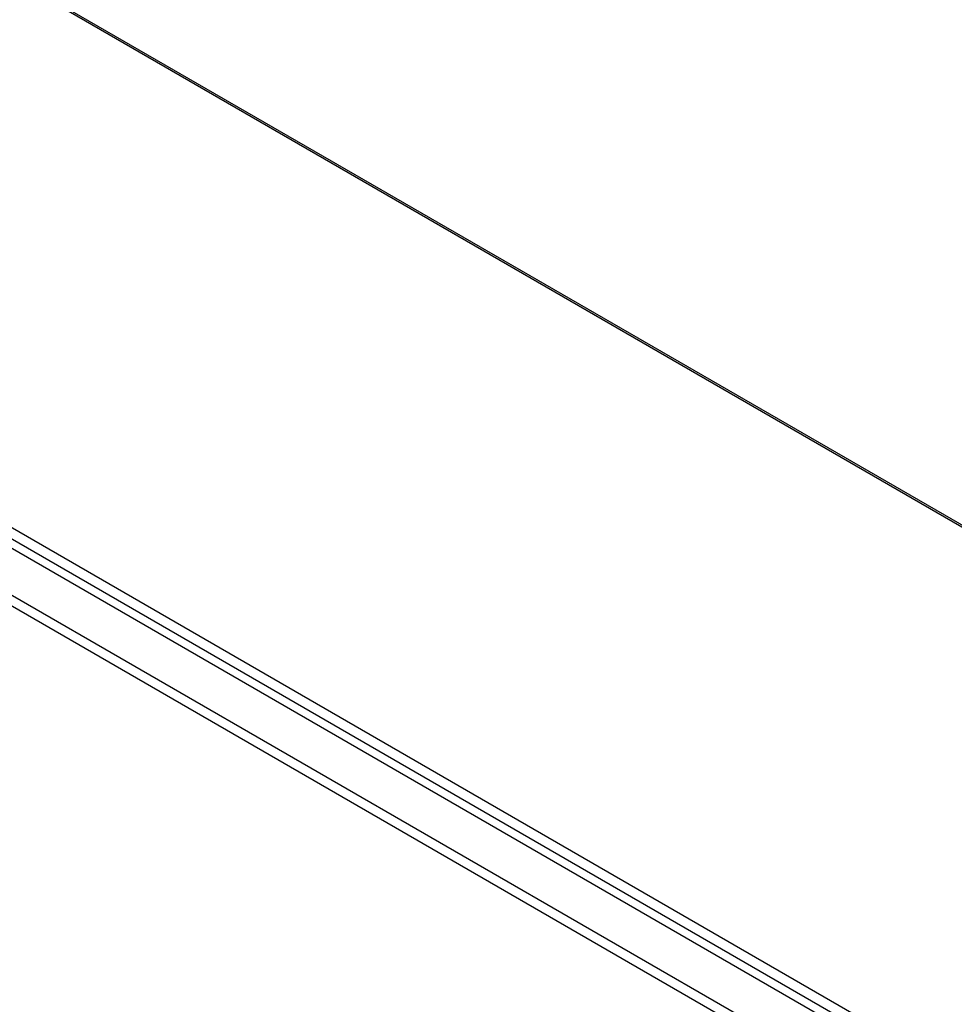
# Model space of a CAD drawing. Header units: inches. Extents: x 25 to 686, y 75 to 315.
# Tile 259 of 294: x 645 to 659, y 269 to 283. Entities that reach past the tile are written whole.
import ezdxf

# ---------------------------------------------------------------- set-up
doc = ezdxf.new("R2010")
doc.units = ezdxf.units.IN
doc.header["$MEASUREMENT"] = 0
doc.layers.add('Visible Edges(ANSI)', color=7, linetype='Continuous', lineweight=25)
doc.layers.add('Visible Tangent Edges(ANSI)', color=7, linetype='Continuous', lineweight=25)

msp = doc.modelspace()

# ---------------------------------------------------------------- linework, layer by layer
at = {"layer": 'Visible Edges(ANSI)'}
for p, q in [((639.106, 287.155), (684.642, 260.864)), ((631.994, 282.926), (678.384, 256.143))]:
    msp.add_line(p, q, dxfattribs=at)
at = {"layer": 'Visible Tangent Edges(ANSI)'}
for p, q in [((684.642, 260.831), (639.057, 287.15)), ((678.655, 256.284), (632.126, 283.148)), ((632.056, 283.027), (678.585, 256.163)), ((631.404, 282.585), (677.793, 255.802)), ((677.723, 255.681), (631.334, 282.464))]:
    msp.add_line(p, q, dxfattribs=at)

doc.saveas('drawing.dxf')
